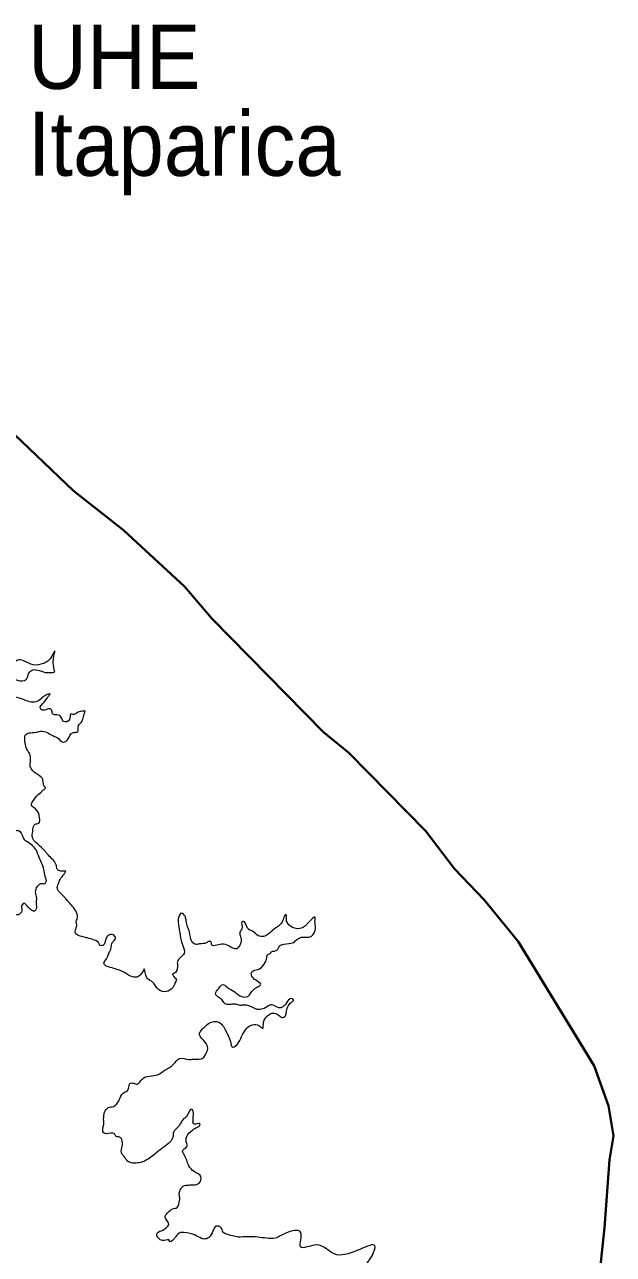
# Model space of a CAD drawing. Extents: x 553962 to 842807, y 8883888 to 9032388.
# Drawn here: x 579039 to 583622, y 8981162 to 8990726 of the extents above; entities that cross this region are included whole.
import ezdxf
from ezdxf.enums import TextEntityAlignment as Align

# ---------------------------------------------------------------- set-up
doc = ezdxf.new("R2010")
doc.units = 0
doc.header["$LTSCALE"] = 200
doc.layers.add('12', color=7, linetype='Continuous', lineweight=25)
doc.layers.add('25', color=7, linetype='Continuous', lineweight=13)
doc.layers.add('42', color=7, linetype='Continuous')

msp = doc.modelspace()

# ---------------------------------------------------------------- linework, layer by layer
at = {"layer": '12', "lineweight": 40}
msp.add_lwpolyline([(577759.9, 8988875.8), (577832.5, 8988674.7), (577901.5, 8988571.1), (578184.7, 8988310.3), (578513.4, 8987946.2), (578671.2, 8987814.3), (579419.2, 8987100.9), (579808.1, 8986794.1), (580283, 8986357.3), (580496.3, 8986108), (581364.8, 8985224.5), (581561.3, 8985062.5), (582162.5, 8984452.7), (582384.7, 8984161.9), (582616.4, 8983918.8), (582880.2, 8983596.7), (583472.4, 8982628.4), (583582.5, 8982317.7), (583621.7, 8982083.2), (583591.6, 8981897.8), (583552.5, 8981370), (583461.7, 8980518.1), (583461.7, 8980001.2)], dxfattribs=at)
at = {"layer": '25'}
msp.add_line((579360.2, 8984143), (579360.2, 8984143), dxfattribs=at)
for points in [[(579273.6, 8985691.7), (579262.6, 8985760.8), (579270.4, 8985832.5), (579275.2, 8985853.9), (579250.6, 8985814.9), (579184.7, 8985756.8), (579106.9, 8985746.5), (579036.1, 8985776.5), (578994.5, 8985786.4), (578962.1, 8985768.7), (578903.7, 8985717), (578869.8, 8985714.4), (578797.9, 8985729.3), (578742.4, 8985741.7), (578714.5, 8985761.7), (578707.6, 8985808.2), (578707.1, 8985839.7), (578702.8, 8985878.6), (578696.2, 8985903.7), (578709.8, 8985921.4), (578732.3, 8985927.7), (578766.7, 8985898.9), (578819, 8985842.5), (578840.5, 8985828.7), (578865.7, 8985831.3), (578882.9, 8985854), (578833.1, 8985911.7), (578787.2, 8985956.8), (578761.7, 8985989.4), (578753.7, 8986022.1), (578752, 8986049.7), (578760.5, 8986071.1), (578775.4, 8986088.8), (578774.1, 8986093.8), (578747.6, 8986095), (578707.5, 8986087.3), (578709, 8986071), (578678.5, 8986098.6), (578594.8, 8986151.1), (578625.6, 8986195.2), (578619, 8986220.3), (578556.1, 8986222.7), (578525.7, 8986238.9), (578514.1, 8986259), (578507.4, 8986286.6), (578469.8, 8986279), (578348.6, 8986320.1), (578316, 8986310), (578261.9, 8986311.1), (578227.7, 8986334.8), (578211.8, 8986392.6), (578200, 8986424), (578182.2, 8986445.3), (578162.1, 8986442.8), (578137.4, 8986408.8), (578076.6, 8986445), (578015.8, 8986477.6), (577903.1, 8986532.5), (577871.5, 8986547.5), (577847.3, 8986571.3), (577798.2, 8986577.5), (577769.1, 8986588.7), (577762.6, 8986601.3), (577791.1, 8986635.3), (577830.8, 8986673.1), (577847.9, 8986707.1), (577881.3, 8986751.2), (577915.6, 8986814.2), (577920.5, 8986825.5), (577912.8, 8986834.3), (577832.1, 8986761.1), (577791.2, 8986718.3), (577750.2, 8986684.2), (577700.5, 8986642.6), (577655.4, 8986628.6), (577607.2, 8986657.4), (577600.7, 8986678.7), (577572.9, 8986687.5), (577531.5, 8986682.3), (577497.5, 8986683.5), (577418, 8986707.1), (577317.8, 8986770.9), (577294.8, 8986796), (577260.4, 8986828.6), (577233.5, 8986870), (577208.6, 8986939.1), (577217.8, 8987002), (577178.5, 8987030.8), (577145.3, 8987065.9), (577133.7, 8987086), (577145.8, 8987117.4)], [(579238.3, 8985520.6), (579223.2, 8985518.1), (579188.2, 8985501.6), (579159.6, 8985477.6), (579118.4, 8985457.4), (579063, 8985463.5), (578998.6, 8985488.5), (578918.1, 8985487), (578890.3, 8985471.6), (578828.3, 8985436.4), (578783.6, 8985398.6), (578744.5, 8985409.8), (578712.6, 8985439.8), (578712, 8985481.3), (578710.1, 8985534.1), (578741.9, 8985595.8), (578773.2, 8985608.5), (578833.9, 8985584.4), (578866.5, 8985586.2), (578887.3, 8985626.4), (578918.5, 8985646.7), (578980.3, 8985628), (579053.1, 8985635.7), (579072.6, 8985682.3), (579099.9, 8985706.3), (579214.6, 8985686.5), (579237.2, 8985686.6), (579259.8, 8985687.9), (579273.6, 8985691.7)], [(579511.6, 8985388.2), (579477.7, 8985384.3), (579450.2, 8985375.4), (579422.9, 8985361.7), (579398.8, 8985363.9), (579388.1, 8985321.2), (579343, 8985305.9), (579313.5, 8985353.6), (579290.8, 8985357.3), (579258, 8985364.8), (579247.5, 8985397.4), (579224.8, 8985404.9), (579182.2, 8985393.5), (579161.8, 8985408.5), (579188.9, 8985455.1), (579221, 8985497.9), (579238.3, 8985520.6)], [(579360.2, 8984143), (579331.3, 8984141.7), (579297.2, 8984151.6), (579286.7, 8984185.5), (579249.5, 8984242), (579213.8, 8984278.4), (579199.7, 8984297.2), (579098.8, 8984413.8), (579104.3, 8984465.4), (579120.1, 8984508.2), (579148.9, 8984515.8), (579155.9, 8984557.3), (579124.8, 8984626.4), (579091.7, 8984656.4), (579117.4, 8984704.3), (579135.9, 8984730.8), (579173.2, 8984762.3), (579190.6, 8984778.7), (579201.7, 8984792.6), (579197.9, 8984795.1), (579182, 8984854.1), (579141.2, 8984893), (579092.9, 8984935.6), (579082.4, 8984964.4), (579084.5, 8984997.1), (579084.5, 8984998.4), (579082.6, 8985043.7), (579062, 8985083.8), (579042.3, 8985141.6), (579040.6, 8985173), (579044, 8985199.4), (579074, 8985217.1), (579126.7, 8985222.3), (579161.8, 8985230), (579214.7, 8985221.3), (579257.8, 8985196.3), (579288.1, 8985183.8), (579341.4, 8985146.3), (579370.2, 8985160.2), (579399.7, 8985209.3), (579429.7, 8985222), (579453.5, 8985227.1), (579457.8, 8985276.1), (579471.5, 8985290), (579494.8, 8985332.8), (579505.6, 8985371.8), (579511.6, 8985388.2)], [(578322.2, 8984298.3), (578358.7, 8984292.2), (578427.7, 8984303.7), (578468.3, 8984278.7), (578508.1, 8984306.4), (578553.9, 8984359.4), (578612.5, 8984393.5), (578650, 8984408.7), (578681.5, 8984410.1), (578739.7, 8984376.3), (578782.7, 8984361.3), (578826.6, 8984371.5), (578848.7, 8984404.3), (578866.2, 8984411.9), (578909, 8984413.2), (578934.1, 8984412.1), (578960.1, 8984439.8), (578981.2, 8984461.2), (579019.4, 8984423.6), (579036.2, 8984389.7), (579060.4, 8984372.2), (579130.5, 8984299.5), (579156.6, 8984234.2), (579178.6, 8984187.7), (579197.3, 8984104.8), (579203, 8984053.3), (579196.9, 8984044.5), (579173, 8984044.4), (579122.3, 8983978.9), (579130.5, 8983933.6), (579128.5, 8983892.1), (579129.2, 8983848.1), (579115.5, 8983831.7), (579085.2, 8983844.2), (579049.5, 8983883.1), (579033, 8983893.1), (579015.8, 8983866.6), (579018.7, 8983834), (578989, 8983803.7), (578942.3, 8983816.1), (578886.3, 8983860), (578807.1, 8983956.6), (578786.5, 8983987.9), (578752.4, 8983999.1), (578750, 8983997.9), (578761.1, 8983917.4), (578797.5, 8983829.5), (578838.7, 8983756.7), (578879.6, 8983709.1), (578895, 8983686.5), (578904.1, 8983663.9), (578849.1, 8983639.8), (578774.6, 8983663.5), (578713.9, 8983693.5), (578683.2, 8983734.9), (578661.2, 8983773.8), (578642.4, 8983770), (578624.6, 8983698.3), (578609.7, 8983679.4), (578545.6, 8983680.4), (578416.9, 8983712.7), (578385.3, 8983725.2), (578407.5, 8983755.5), (578439.5, 8983805.8), (578432.9, 8983832.2), (578371.3, 8983829.5), (578327.3, 8983830.7), (578280.4, 8983862), (578257.6, 8983874.5), (578235.2, 8983855.5), (578206.5, 8983839.1), (578166.4, 8983827.7), (578128, 8983879.1), (578073, 8983948.1), (578033.4, 8983997), (577995.2, 8984028.3), (577983.5, 8984057.2), (577976.9, 8984079.8), (577990.5, 8984101.2), (578044.8, 8984081.3), (578086.8, 8984039.9), (578136, 8984033.8), (578156, 8984037.6), (578188.7, 8984041.5)], [(578322.2, 8984298.3), (578358.7, 8984292.2), (578427.7, 8984303.7), (578468.3, 8984278.7), (578508.1, 8984306.4), (578553.9, 8984359.4), (578612.5, 8984393.5), (578650, 8984408.7), (578681.5, 8984410.1), (578739.7, 8984376.3), (578782.7, 8984361.3), (578826.6, 8984371.5), (578848.7, 8984404.3), (578866.2, 8984411.9), (578909, 8984413.2), (578934.1, 8984412.1), (578960.1, 8984439.8), (578981.2, 8984461.2), (579019.4, 8984423.6), (579036.2, 8984389.7), (579060.4, 8984372.2), (579130.5, 8984299.5), (579156.6, 8984234.2), (579178.6, 8984187.7), (579197.3, 8984104.8), (579203, 8984053.3), (579196.9, 8984044.5), (579173, 8984044.4), (579122.3, 8983978.9), (579130.5, 8983933.6), (579128.5, 8983892.1), (579129.2, 8983848.1), (579115.5, 8983831.7), (579085.2, 8983844.2), (579049.5, 8983883.1), (579033, 8983893.1), (579015.8, 8983866.6), (579018.7, 8983834), (578989, 8983803.7), (578942.3, 8983816.1), (578886.3, 8983860), (578807.1, 8983956.6), (578786.5, 8983987.9), (578752.4, 8983999.1), (578750, 8983997.9), (578761.1, 8983917.4), (578797.5, 8983829.5), (578838.7, 8983756.7), (578879.6, 8983709.1), (578895, 8983686.5), (578904.1, 8983663.9), (578849.1, 8983639.8), (578774.6, 8983663.5), (578713.9, 8983693.5), (578683.2, 8983734.9), (578661.2, 8983773.8), (578642.4, 8983770), (578624.6, 8983698.3), (578609.7, 8983679.4), (578545.6, 8983680.4), (578416.9, 8983712.7), (578385.3, 8983725.2), (578407.5, 8983755.5), (578439.5, 8983805.8), (578432.9, 8983832.2), (578371.3, 8983829.5), (578327.3, 8983830.7), (578280.4, 8983862), (578257.6, 8983874.5), (578235.2, 8983855.5), (578206.5, 8983839.1), (578166.4, 8983827.7), (578128, 8983879.1), (578073, 8983948.1), (578033.4, 8983997), (577995.2, 8984028.3), (577983.5, 8984057.2), (577976.9, 8984079.8), (577990.5, 8984101.2), (578044.8, 8984081.3), (578086.8, 8984039.9), (578136, 8984033.8), (578156, 8984037.6), (578188.7, 8984041.5)], [(579970.3, 8983381.7), (579928.3, 8983326.2), (579913.3, 8983318.6), (579880.6, 8983319.8), (579816, 8983353.5), (579732.6, 8983386), (579656.6, 8983427.2), (579677.5, 8983461.2), (579700.7, 8983516.6), (579706.8, 8983528), (579715.1, 8983564.5), (579723.5, 8983590.9), (579747, 8983622.4), (579727.8, 8983646.2), (579713.9, 8983650), (579679, 8983632.2), (579647.2, 8983565.5), (579623.3, 8983566.7), (579619.4, 8983578), (579581.3, 8983606.8), (579528.2, 8983623), (579513.1, 8983626.7), (579471.5, 8983636.7), (579433.4, 8983665.5), (579440.4, 8983701.9), (579442.4, 8983737.2), (579441.2, 8983739.7), (579447, 8983768.6), (579413, 8983867.8), (579391.3, 8983892.9), (579318.5, 8983971.9), (579294.2, 8984005.8), (579301.2, 8984042.2), (579315.8, 8984077.5), (579343, 8984115.3), (579355.3, 8984132.9), (579360.2, 8984143)], [(580290.3, 8983788.7), (580262.3, 8983816.3), (580235.2, 8983772.2), (580237.1, 8983729.5), (580249.6, 8983642.7), (580269.5, 8983564.8), (580280.4, 8983502), (580228.5, 8983437.7), (580228.9, 8983411.3), (580225.6, 8983377.4), (580205.8, 8983349.7), (580190.8, 8983343.3), (580198.6, 8983327), (580199.9, 8983323.2), (580212.7, 8983309.5), (580216.4, 8983308.2), (580211.9, 8983275.5), (580188.6, 8983232.7), (580142.4, 8983206.2), (580080.6, 8983222.3), (580035.8, 8983278.8), (579995.2, 8983308.8), (579980.9, 8983344), (579975.5, 8983366.6), (579970.3, 8983381.7)], [(581134, 8983136.2), (581123.8, 8983150.6), (581105.6, 8983150.6), (581070.3, 8983105.8), (581052.9, 8983091.9), (581034.2, 8983079.3), (580963.5, 8983103), (580932.2, 8983091.6), (580892.3, 8983071.3), (580850.8, 8983067.4), (580790.1, 8983093.7), (580748.6, 8983101.1), (580717.2, 8983098.5), (580683.1, 8983107.2), (580642.9, 8983105.8), (580622.8, 8983104.5), (580595, 8983115.7), (580573.2, 8983143.3), (580544, 8983165.8), (580526.1, 8983187.2), (580550.7, 8983231.2), (580582.9, 8983261.5), (580614.6, 8983241.5), (580670.4, 8983206.5), (580700.9, 8983182.7), (580728.8, 8983167.7), (580775.3, 8983167.8), (580800.1, 8983195.5), (580833.5, 8983232.1), (580860.9, 8983248.5), (580877.1, 8983263.7), (580868.1, 8983274.9), (580826.2, 8983303.7), (580804.4, 8983335.1), (580804.2, 8983354), (580830.3, 8983372.9), (580870.4, 8983385.6), (580911.2, 8983432.2), (580924.6, 8983468.7), (580931.7, 8983493.9), (580954.2, 8983506.5), (580954.2, 8983507.8), (580996.7, 8983524.3), (581025.1, 8983560.8), (581056.3, 8983574.7), (581131.6, 8983588.8), (581158.9, 8983611.5), (581195.2, 8983628), (581227.9, 8983628), (581273, 8983638.2), (581301.3, 8983683.6), (581303.5, 8983703.7), (581299.1, 8983749), (581299.9, 8983784.2), (581260.8, 8983756), (581236.5, 8983729.9), (581217.9, 8983712.2), (581141.4, 8983698.2), (581085.5, 8983738.3), (581076.3, 8983772.2), (581072.1, 8983803.6), (581068.3, 8983802.3), (581051.3, 8983763.3), (581027.9, 8983726.8), (580969.4, 8983681.3), (580898.4, 8983634.6), (580856.8, 8983640.8), (580813.6, 8983674.6), (580774.3, 8983699.6), (580739.6, 8983752.3), (580732.1, 8983748.5), (580731.6, 8983699.5), (580718.1, 8983675.6), (580716, 8983641.6), (580725.3, 8983605.2), (580720.6, 8983578.8), (580689.7, 8983539.7), (580627.8, 8983560.9), (580572.3, 8983574.6), (580493.2, 8983574.3), (580490.4, 8983591.9), (580477.8, 8983595.6), (580476.5, 8983595.6), (580454, 8983585.5), (580401.3, 8983576.6), (580373.7, 8983572.7), (580343.3, 8983592.7), (580322.1, 8983669.4), (580307.7, 8983710.8), (580297.1, 8983754.8), (580290.3, 8983788.7)], [(579888.2, 8982493.8), (579915.9, 8982486.3), (579954.3, 8982525.4), (580074.6, 8982559.7), (580129.7, 8982594), (580199.2, 8982640.5), (580243.8, 8982685.9), (580319.4, 8982677.4), (580352, 8982681.2), (580431.1, 8982691.5), (580449.5, 8982723), (580464.1, 8982760.8), (580459.9, 8982787.2), (580418.9, 8982842.4), (580399.6, 8982877.5), (580413.1, 8982902.7), (580435.4, 8982927.9), (580511.4, 8982973.4), (580556.8, 8982964.7), (580606.8, 8982894.5), (580640.6, 8982816.6), (580660, 8982773.9), (580678.8, 8982781.5), (580720.7, 8982842), (580753.8, 8982901.2), (580786, 8982936.5), (580839.9, 8982949.2), (580880.4, 8982928), (580889.3, 8982920.5), (580898.7, 8982967), (580930.7, 8983017.4), (580964.4, 8983038.9), (581023.8, 8983016.4), (581049.1, 8983003.9), (581064.1, 8983011.5), (581075, 8983041.7), (581112.8, 8983122.3), (581134, 8983136.2)], [(580701.6, 8981295.5), (580609.5, 8981320.4), (580584.1, 8981335.4), (580569.8, 8981369.3), (580528.2, 8981380.5), (580503.6, 8981343.9), (580472.8, 8981294.8), (580447.8, 8981282.2), (580415.1, 8981287.1), (580367, 8981310.8), (580278.7, 8981332), (580253.6, 8981331.9), (580216.2, 8981301.6), (580199, 8981278.9), (580166.5, 8981262.5), (580166.4, 8981268.8), (580124.9, 8981269.9), (580087, 8981282.4), (580067.8, 8981308.7), (580071.3, 8981326.3), (580116.2, 8981351.6), (580143.6, 8981371.8), (580160.9, 8981394.5), (580132.5, 8981452.2), (580152.1, 8981485), (580191.9, 8981517.8), (580212, 8981521.6), (580220.8, 8981522.9), (580239.2, 8981553.1), (580246.1, 8981602.2), (580243.1, 8981637.4), (580255.2, 8981671.3), (580273.8, 8981692.8), (580318.9, 8981701.7), (580355.3, 8981703.1), (580396.6, 8981715.8), (580411, 8981767.4), (580357.7, 8981806.2), (580318.1, 8981851.3), (580280.5, 8981938), (580268.8, 8981964.3), (580279.8, 8981983.2), (580304.7, 8982007.2), (580300.7, 8982023.5), (580301.2, 8982078.8), (580347, 8982129.3), (580379.4, 8982149.5), (580399.3, 8982162.1), (580405.4, 8982177.2), (580371.5, 8982174.6), (580352.6, 8982177.1), (580351, 8982206), (580351.8, 8982233.6), (580344.8, 8982286.4), (580341, 8982290.2), (580305.2, 8982242.3), (580266.7, 8982207), (580252, 8982179.3), (580221.1, 8982140.2), (580196.4, 8982107.5), (580194.3, 8982079.8), (580171, 8982037), (580122.5, 8981996.6), (580061.6, 8981949.9), (580021.7, 8981919.6), (579976.9, 8981890.6), (579931.8, 8981875.3), (579877.8, 8981872.7), (579841.2, 8981886.4), (579814.3, 8981922.8), (579804.1, 8981932.8), (579792.4, 8981955.4), (579798.1, 8982001.9), (579794.8, 8982057.2), (579778.2, 8982074.8), (579751.8, 8982079.7), (579738.9, 8982098.6), (579674.8, 8982100.9), (579653.3, 8982109.6), (579649, 8982146.1), (579653.8, 8982162.4), (579654.3, 8982216.5), (579689.6, 8982303.3), (579732.2, 8982313.5), (579754.6, 8982328.7), (579781.6, 8982379.1), (579817.5, 8982423.2), (579832.5, 8982428.2), (579848.5, 8982453.4), (579859.3, 8982492.4), (579888.2, 8982493.8)], [(581113.2, 8977420.6), (581052, 8977586.8), (581044.4, 8977701), (581112.9, 8977822.7), (581219.3, 8977944.5), (581226.9, 8977959.7), (581325.8, 8977997.7), (581150.9, 8978172.7), (581059.6, 8978180.3), (580846.7, 8978073.8), (580823.9, 8977997.7), (580687, 8978020.5), (580474.1, 8978324.9), (580542.6, 8978644.5), (580633.8, 8978751), (580808.7, 8978933.6), (580808.7, 8978941.2), (580763.1, 8978956.4), (580603.4, 8978888), (580382.9, 8978773.8), (580109.1, 8978811.9), (579858.2, 8979101), (579668.1, 8979207.5), (579622.5, 8979230.4), (579622.5, 8979276), (579736.5, 8979359.7), (579827.8, 8979539.3), (579843, 8979691.5), (579827.8, 8979881.7), (579934.2, 8980049.1), (580162.3, 8980224.1), (580268.8, 8980246.9), (580337.2, 8980376.3), (580489.3, 8980460), (580595.8, 8980543.7), (580580.6, 8980650.2), (580413.3, 8980627.4), (580246, 8980619.8), (580124.3, 8980642.6), (580154.7, 8980779.6), (580626.2, 8980848), (580755.5, 8980810), (580899.9, 8980939.3), (581006.4, 8981023), (581485.5, 8981030.6), (581667.9, 8981061.1), (581765.3, 8981228.5), (581468.7, 8981160), (581309, 8981236.1), (581187.4, 8981220.9), (581187.4, 8981335), (581073.3, 8981327.4), (580989.7, 8981289.3), (580852.8, 8981297), (580701.6, 8981295.5)]]:
    msp.add_spline(points, degree=3, dxfattribs=at)

# ---------------------------------------------------------------- texts
at = {"layer": '42', "width": 0.95}
for s, p in [('UHE', (579736.7, 8990226.1)), ('Itaparica', (580281.3, 8989550))]:
    msp.add_text(s, height=500, dxfattribs=at).set_placement(p, align=Align.CENTER)

doc.saveas('drawing.dxf')
